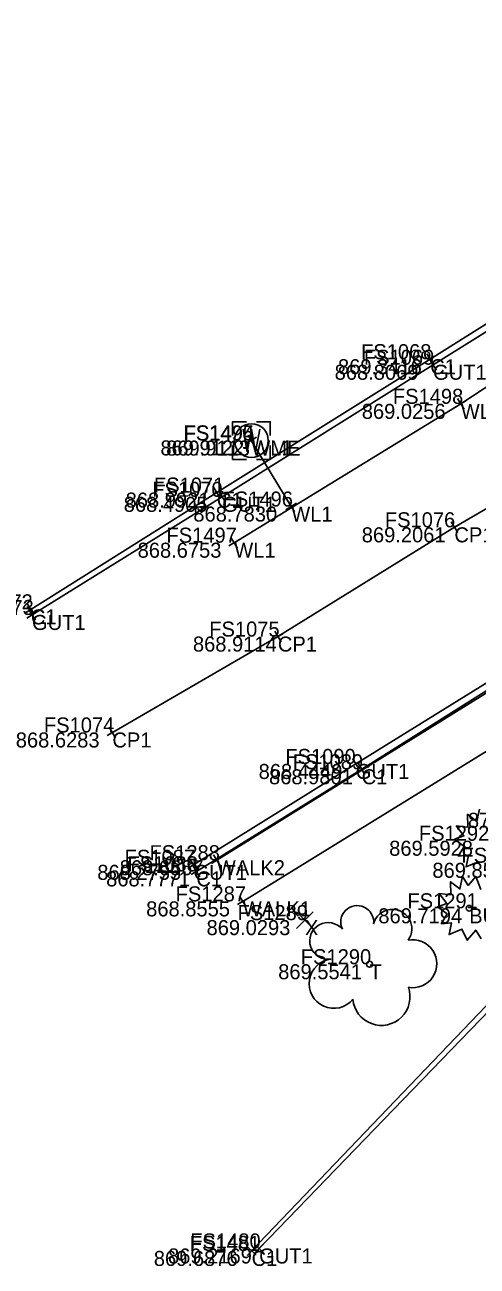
# Model space of a CAD drawing. Extents: x 1469677 to 1493262, y 375219 to 389293.
# Drawn here: x 1479434.8 to 1479470.9, y 379779.4 to 379878.6 of the extents above; entities that cross this region are included whole.
import ezdxf

# ---------------------------------------------------------------- set-up
doc = ezdxf.new("R2010")
doc.units = 0
for name, color, linetype in [('DR_X_Drive_Pipe', 7, 'Continuous'), ('DV_X_Lot_Line', 7, 'Continuous'), ('DV_X_Text', 7, 'Continuous'), ('GK_Visualization', 7, 'Continuous'), ('PNTELEV', 7, 'Continuous'), ('PNTNO', 7, 'Continuous'), ('RD_P_Text', 7, 'Continuous'), ('RD_X_RR_1', 7, 'Continuous'), ('RW_P_Const_Limits', 7, 'Continuous'), ('RW_P_Esmt_SW', 7, 'Continuous'), ('RW_P_Esmt_U', 7, 'Continuous')]:
    doc.layers.add(name, color=color, linetype=linetype)

msp = doc.modelspace()

# ---------------------------------------------------------------- linework, layer by layer
at = {"layer": 'DR_X_Drive_Pipe'}
for points in [[(1479451.52, 379837.183), (1479469.615, 379848.276), (1479481.983, 379856.403), (1479496.242, 379865.929), (1479520, 379881.306), (1479538.557, 379892.999), (1479553.442, 379903.409), (1479554.944, 379904.326), (1479564.844, 379911.311), (1479573.24, 379917.005), (1479582.403, 379926.468), (1479585.515, 379929.786), (1479589.646, 379934.736), (1479591.405, 379936.451), (1479593.775, 379939.335)], [(1479452.878, 379845.357), (1479456.075, 379840.072)]]:
    msp.add_lwpolyline(points, dxfattribs=at)
at = {"layer": 'DV_X_Lot_Line'}
for points in [[(1479600.533, 379870.639), (1479580.734, 379865.6), (1479561.549, 379860.766), (1479542.709, 379855.919), (1479519.925, 379850.15), (1479513.475, 379848.178), (1479509.191, 379846.568), (1479504.249, 379844.075), (1479496.362, 379839.934), (1479478.251, 379829.275), (1479450.128, 379811.818)], [(1479601.313, 379866.859), (1479581.547, 379861.918), (1479562.5, 379857.02), (1479543.703, 379852.153), (1479520.939, 379846.407), (1479515.035, 379844.634), (1479510.748, 379842.941), (1479506.291, 379840.861), (1479498.375, 379836.478), (1479480.408, 379825.918), (1479452.204, 379808.527)]]:
    msp.add_lwpolyline(points, dxfattribs=at)
at = {"layer": 'PNTELEV'}
for p, q in [((1479467.598, 379852.109), (1479466.752, 379851.577)), ((1479467.441, 379851.42), (1479466.909, 379852.266)), ((1479467.824, 379851.664), (1479466.976, 379851.135)), ((1479467.664, 379850.975), (1479467.136, 379851.824)), ((1479467.175, 379851.843), (1479467.175, 379851.843)), ((1479467.4, 379851.399), (1479467.4, 379851.399)), ((1479469.354, 379848.702), (1479469.876, 379847.849)), ((1479469.189, 379848.014), (1479470.041, 379848.537)), ((1479469.615, 379848.276), (1479469.615, 379848.276)), ((1479452.619, 379845.784), (1479453.137, 379844.929)), ((1479453.306, 379845.615), (1479452.45, 379845.098)), ((1479452.878, 379845.357), (1479452.878, 379845.357)), ((1479450.556, 379841.452), (1479449.708, 379840.922)), ((1479450.397, 379840.763), (1479449.867, 379841.611)), ((1479450.976, 379841.112), (1479450.128, 379840.581)), ((1479450.132, 379841.187), (1479450.132, 379841.187)), ((1479450.817, 379840.423), (1479450.287, 379841.27)), ((1479450.552, 379840.847), (1479450.552, 379840.847)), ((1479456.503, 379840.33), (1479455.647, 379839.813)), ((1479455.816, 379840.499), (1479456.334, 379839.644)), ((1479456.075, 379840.072), (1479456.075, 379840.072)), ((1479468.842, 379838.838), (1479469.368, 379837.987)), ((1479468.68, 379838.149), (1479469.53, 379838.676)), ((1479469.105, 379838.412), (1479469.105, 379838.412)), ((1479451.094, 379836.921), (1479451.946, 379837.444)), ((1479451.259, 379837.609), (1479451.781, 379836.756)), ((1479451.52, 379837.183), (1479451.52, 379837.183)), ((1479435.696, 379832.123), (1479434.85, 379831.592)), ((1479435.539, 379831.434), (1479435.007, 379832.281)), ((1479435.632, 379830.985), (1479435.104, 379831.834)), ((1479435.273, 379831.857), (1479435.273, 379831.857)), ((1479435.793, 379831.674), (1479434.943, 379831.146)), ((1479435.368, 379831.41), (1479435.368, 379831.41)), ((1479454.57, 379829.433), (1479455.436, 379829.935)), ((1479454.752, 379830.117), (1479455.254, 379829.251)), ((1479455.003, 379829.684), (1479455.003, 379829.684)), ((1479441.356, 379821.77), (1479442.222, 379822.271)), ((1479441.538, 379822.453), (1479442.04, 379821.588)), ((1479441.789, 379822.021), (1479441.789, 379822.021)), ((1479460.959, 379819.93), (1479461.487, 379819.081)), ((1479460.798, 379819.241), (1479461.648, 379819.769)), ((1479461.223, 379819.505), (1479461.223, 379819.505)), ((1479461.274, 379818.819), (1479462.124, 379819.344)), ((1479461.436, 379819.507), (1479461.962, 379818.656)), ((1479461.699, 379819.081), (1479461.699, 379819.081)), ((1479450.553, 379812.082), (1479449.703, 379811.555)), ((1479450.392, 379811.393), (1479449.864, 379812.243)), ((1479447.838, 379811.182), (1479448.688, 379811.71)), ((1479447.999, 379811.87), (1479448.527, 379811.021)), ((1479448.072, 379810.663), (1479448.922, 379811.189)), ((1479448.234, 379811.351), (1479448.76, 379810.501)), ((1479448.263, 379811.446), (1479448.263, 379811.446)), ((1479450.128, 379811.818), (1479450.128, 379811.818)), ((1479448.497, 379810.926), (1479448.497, 379810.926)), ((1479452.63, 379808.79), (1479451.778, 379808.265)), ((1479452.466, 379808.102), (1479451.942, 379808.953)), ((1479452.204, 379808.527), (1479452.204, 379808.527)), ((1479453.27, 379780.255), (1479452.548, 379780.946)), ((1479453.255, 379780.962), (1479452.563, 379780.239)), ((1479452.909, 379780.601), (1479452.909, 379780.601)), ((1479453.867, 379780.451), (1479453.147, 379781.146)), ((1479453.854, 379781.158), (1479453.16, 379780.439)), ((1479453.507, 379780.799), (1479453.507, 379780.799))]:
    msp.add_line(p, q, dxfattribs=at)
at = {"layer": 'PNTNO'}
msp.add_line((1479452.892, 379845.34), (1479452.892, 379845.34), dxfattribs=at)
for points in [[(1479452.492, 379846.84), (1479451.392, 379846.84), (1479451.392, 379845.74)], [(1479454.392, 379845.74), (1479454.392, 379846.84), (1479453.292, 379846.84)], [(1479452.225, 379846.24), (1479452.559, 379844.44), (1479452.892, 379846.24), (1479453.225, 379844.44), (1479453.559, 379846.24)], [(1479451.392, 379844.94), (1479451.392, 379843.84), (1479452.492, 379843.84)], [(1479453.292, 379843.84), (1479454.392, 379843.84), (1479454.392, 379844.94)]]:
    msp.add_lwpolyline(points, dxfattribs=at)
msp.add_circle((1479452.892, 379845.34), 1.35, dxfattribs=at)
at = {"layer": 'RD_P_Text'}
for points in [[(1479522.397, 379883.597), (1479509.98, 379877.664), (1479501.207, 379872.624), (1479492.667, 379867.773), (1479483.86, 379862.333), (1479467.175, 379851.843), (1479450.132, 379841.187), (1479435.273, 379831.857)], [(1479522.804, 379883.209), (1479510.321, 379877.209), (1479501.52, 379872.223), (1479492.734, 379867.269), (1479484.26, 379861.902), (1479467.4, 379851.399), (1479450.552, 379840.847), (1479435.368, 379831.41)], [(1479448.263, 379811.446), (1479461.223, 379819.505), (1479478.3, 379830.094), (1479484.788, 379833.845), (1479492.119, 379838.16), (1479500.701, 379842.975), (1479508.918, 379847.117), (1479516.087, 379849.631), (1479529.031, 379853.074), (1479547.645, 379857.817), (1479566.743, 379862.68), (1479585.84, 379867.633), (1479595.941, 379870.21)], [(1479448.497, 379810.926), (1479461.699, 379819.081), (1479478.683, 379829.765), (1479485.034, 379833.446), (1479492.452, 379837.857), (1479500.924, 379842.634), (1479509.095, 379846.688), (1479516.116, 379849.208), (1479529.309, 379852.683), (1479547.62, 379857.33), (1479567.188, 379862.296), (1479585.958, 379867.104), (1479596.074, 379869.801)], [(1479601.319, 379856.892), (1479590.521, 379858.039), (1479580.718, 379858.057), (1479571.147, 379856.791), (1479561.287, 379853.753), (1479553.092, 379850.703), (1479544.73, 379845.631), (1479537.421, 379839.852), (1479530.35, 379833.145), (1479518.148, 379820.183), (1479506.748, 379808.804), (1479505.037, 379808.132), (1479502.743, 379808.986), (1479490.356, 379819.723), (1479452.909, 379780.601)], [(1479601.347, 379856.369), (1479590.364, 379857.442), (1479580.925, 379857.48), (1479571.059, 379856.275), (1479561.558, 379853.273), (1479553.285, 379850.192), (1479545.205, 379845.234), (1479537.871, 379839.395), (1479530.786, 379832.841), (1479518.522, 379819.829), (1479508.592, 379809.053), (1479504.774, 379807.6), (1479502.376, 379808.454), (1479490.367, 379818.943), (1479453.507, 379780.799)]]:
    msp.add_lwpolyline(points, dxfattribs=at)
at = {"layer": 'RD_X_RR_1'}
msp.add_lwpolyline([(1479441.789, 379822.021), (1479455.003, 379829.684), (1479469.105, 379838.412), (1479482.144, 379845.998), (1479493.535, 379852.152), (1479505.235, 379858.045), (1479517.8, 379863.732), (1479530.742, 379869.52), (1479544.647, 379875.382), (1479558.927, 379881.461), (1479574.038, 379887.901), (1479589.196, 379894.597), (1479596.439, 379897.36)], dxfattribs=at)
at = {"layer": 'RW_P_Const_Limits'}
for points in [[(1479471.057, 379811.704), (1479470.037, 379811.274), (1479470.229, 379812.216), (1479469.417, 379812.133), (1479469.891, 379812.923), (1479469.122, 379813.491), (1479469.861, 379813.754), (1479469.254, 379814.558), (1479470.186, 379814.448), (1479470.156, 379815.486), (1479470.909, 379814.918), (1479471.116, 379815.903)], [(1479471.233, 379805.547), (1479470.805, 379806.238), (1479470.127, 379805.422), (1479469.698, 379806.308), (1479468.678, 379805.878), (1479468.87, 379806.82), (1479468.058, 379806.737), (1479468.532, 379807.527), (1479467.763, 379808.095), (1479468.502, 379808.358), (1479467.895, 379809.162), (1479468.827, 379809.052), (1479468.797, 379810.09), (1479469.55, 379809.522), (1479469.757, 379810.507), (1479470.2, 379809.785)], [(1479470.2, 379809.785), (1479470.805, 379810.52), (1479471.22, 379809.467)]]:
    msp.add_lwpolyline(points, dxfattribs=at)
for centre, radius in [((1479470.284, 379807.975), 0.23), ((1479462.326, 379803.506), 0.24)]:
    msp.add_circle(centre, radius, dxfattribs=at)
for centre, radius, start, end in [((1479461.342, 379806.873), 1.317, 354.0047, 205.97412), ((1479464.152, 379806.335), 1.553, 323.82996, 165.0376), ((1479459.017, 379805.37), 1.471, 39.06254, 279.54124), ((1479465.786, 379803.542), 1.915, 259.14531, 101.45961), ((1479459.473, 379801.957), 1.974, 96.17219, 320.57371), ((1479463.272, 379800.901), 2.284, 184.94757, 19.45715)]:
    msp.add_arc(centre, radius, start, end, dxfattribs=at)
at = {"layer": 'RW_P_Esmt_U'}
for p, q in [((1479456.492, 379806.362), (1479457.826, 379807.697)), ((1479456.492, 379807.697), (1479457.826, 379806.362))]:
    msp.add_line(p, q, dxfattribs=at)

# ---------------------------------------------------------------- texts
at = {"layer": 'DV_X_Text'}
for s, p in [('869.3416', (1479459.806, 379850.643)), ('868.8069', (1479459.539, 379850.199)), ('869.0256', (1479461.707, 379847.076)), ('869.9122', (1479445.622, 379844.157)), ('869.9113', (1479446.081, 379844.14)), ('868.4905', (1479442.691, 379839.647)), ('868.9921', (1479442.845, 379839.987)), ('868.7830', (1479448.252, 379838.872)), ('869.2061', (1479461.705, 379837.212)), ('868.6753', (1479443.801, 379835.983)), ('868.9114', (1479448.22, 379828.484)), ('868.6283', (1479434.07, 379820.821)), ('868.4449', (1479453.466, 379818.305)), ('868.9801', (1479454.299, 379817.881)), ('870.0486', (1479470.183, 379814.407)), ('869.5928', (1479463.896, 379812.171)), ('868.2755', (1479440.582, 379810.246)), ('868.6567', (1479442.371, 379810.618)), ('869.8524', (1479467.346, 379810.411)), ('868.7771', (1479441.286, 379809.726)), ('868.8555', (1479444.485, 379807.327)), ('869.0293', (1479449.308, 379805.83)), ('869.7194', (1479463.029, 379806.775)), ('869.5541', (1479455.03, 379802.306)), ('869.6876', (1479445.095, 379779.401)), ('869.2169', (1479446.232, 379779.599))]:
    msp.add_text(s, height=1.2, dxfattribs=at).set_placement(p)
at = {"layer": 'GK_Visualization'}
for s, p in [('C1', (1479467.175, 379850.643)), ('GUT1', (1479467.4, 379850.199)), ('WL1', (1479469.615, 379847.076)), ('WL1', (1479452.878, 379844.157)), ('WME', (1479452.892, 379844.14)), ('C1', (1479450.132, 379839.987)), ('GUT1', (1479450.552, 379839.647)), ('WL1', (1479456.075, 379838.872)), ('CP1', (1479469.105, 379837.212)), ('WL1', (1479451.52, 379835.983)), ('C1', (1479435.273, 379830.657)), ('GUT1', (1479435.368, 379830.21)), ('CP1', (1479455.003, 379828.484)), ('CP1', (1479441.789, 379820.821)), ('GUT1', (1479461.223, 379818.305)), ('C1', (1479461.699, 379817.881)), ('GUT1', (1479448.263, 379810.246)), ('WALK2', (1479450.128, 379810.618)), ('C1', (1479448.497, 379809.726)), ('WALK1', (1479452.204, 379807.327)), ('X', (1479457.159, 379805.83)), ('BUSH', (1479470.285, 379806.775)), ('T', (1479462.326, 379802.306)), ('C1', (1479452.909, 379779.401)), ('GUT1', (1479453.507, 379779.599))]:
    msp.add_text(s, height=1.2, dxfattribs=at).set_placement(p)
at = {"layer": 'RW_P_Esmt_SW'}
for s, p in [('FS1068', (1479461.648, 379851.843)), ('FS1069', (1479461.873, 379851.399)), ('FS1498', (1479464.192, 379848.276)), ('FS1495', (1479447.465, 379845.357)), ('FS1494', (1479447.488, 379845.34)), ('FS1070', (1479444.969, 379840.847)), ('FS1071', (1479445.104, 379841.187)), ('FS1496', (1479450.586, 379840.072)), ('FS1076', (1479463.55, 379838.412)), ('FS1497', (1479446.107, 379837.183)), ('FS1072', (1479429.803, 379831.857)), ('FS1073', (1479429.889, 379831.41)), ('FS1075', (1479449.524, 379829.684)), ('FS1074', (1479436.319, 379822.021)), ('FS1090', (1479455.602, 379819.505)), ('FS1089', (1479456.191, 379819.081)), ('FS1292', (1479466.269, 379813.371)), ('FS1288', (1479444.753, 379811.818)), ('FS1087', (1479442.765, 379811.446)), ('FS1088', (1479442.989, 379810.926)), ('FS1293', (1479469.671, 379811.611)), ('FS1287', (1479446.838, 379808.527)), ('FS1291', (1479465.351, 379807.975)), ('FS1289', (1479451.784, 379807.03)), ('FS1290', (1479456.837, 379803.506)), ('FS1481', (1479447.966, 379780.601)), ('FS1480', (1479448.009, 379780.799))]:
    msp.add_text(s, height=1.2, dxfattribs=at).set_placement(p)

doc.saveas('drawing.dxf')
